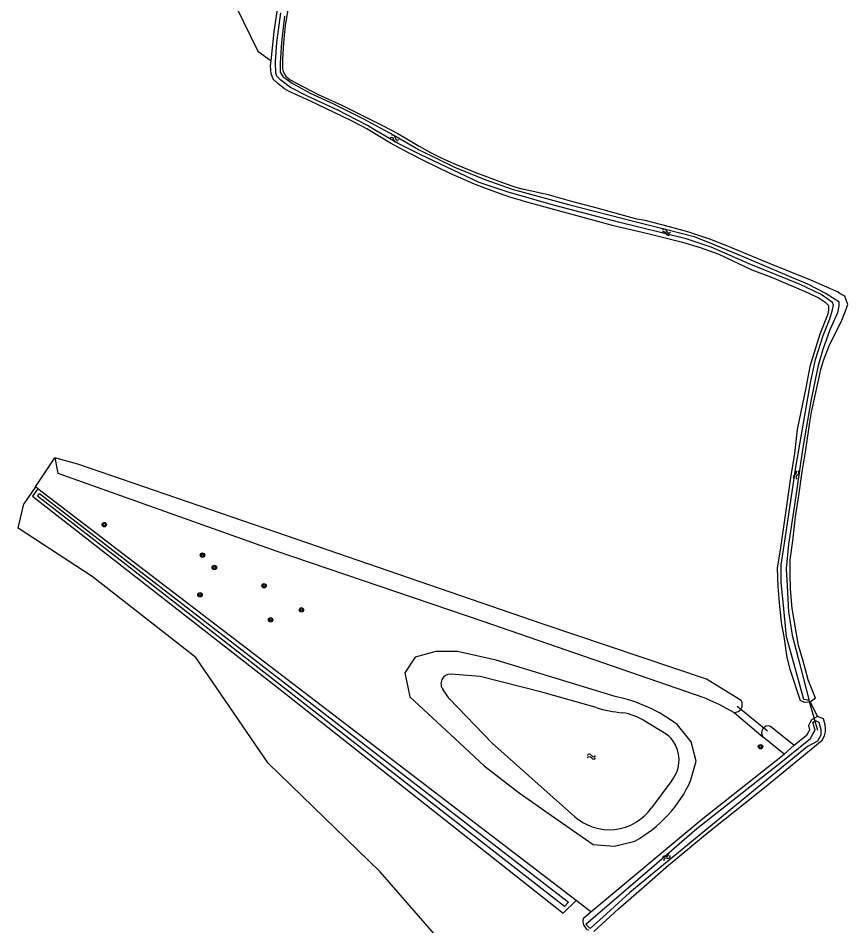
# Model space of a CAD drawing. Extents: x 135999 to 138000, y 396000 to 398501.
# Drawn here: x 136909.2 to 137058.5, y 397206.2 to 397369.5 of the extents above; entities that cross this region are included whole.
import ezdxf

# ---------------------------------------------------------------- set-up
doc = ezdxf.new("R2010")
doc.units = 0
for name, color, linetype in [('gg-knt-bronhoudergrens', 7, 'Continuous'), ('gg-kntw-bovenkant insteek waterloop', 7, 'Continuous'), ('gg-kntw-waterlijn', 7, 'Continuous'), ('gg-kwrk-duiker nz buis', 7, 'Continuous'), ('gt-grn-groengrens', 7, 'Continuous'), ('gt-grn-vlakafsluiter', 7, 'Continuous'), ('gt-symb-boom', 7, 'Continuous'), ('gt-symb-watersymbool', 7, 'Continuous'), ('gx-grn-maaiveld', 7, 'Continuous')]:
    doc.layers.add(name, color=color, linetype=linetype)

# ---------------------------------------------------------------- blocks, each defined once
blk = doc.blocks.new('gt0-WA')
at = {"layer": 'gt-symb-watersymbool'}
for centre, start, end in [((-0.32, 0.02), 28.0725, 151.9275), ((0.43, 0.42), 208.0725, 331.9275), ((-0.32, -0.43), 28.0725, 151.9275), ((0.43, -0.03), 208.0725, 331.9275)]:
    blk.add_arc(centre, 0.425, start, end, dxfattribs=at)
blk = doc.blocks.new('gt0-BOOM')
at = {"layer": 'gt-symb-boom'}
for radius in [0.4, 0.2]:
    blk.add_circle((0, 0), radius, dxfattribs=at)

msp = doc.modelspace()

# ---------------------------------------------------------------- linework, layer by layer
at = {"layer": 'gg-knt-bronhoudergrens'}
for p, q in [((136912.29, 397285.19), (136910.21, 397282.13)), ((136912.75, 397284.84), (136912.29, 397285.19)), ((137009.58, 397210.77), (136912.75, 397284.84)), ((137051.72, 397246.46), (137053.04, 397243.87)), ((137012.25, 397208.73), (137009.58, 397210.77))]:
    msp.add_line(p, q, dxfattribs=at)
msp.add_lwpolyline([(136939.55, 397389.79), (136952.29, 397363.59), (136954.7, 397361.83)], dxfattribs=at)
at = {"layer": 'gg-kntw-bovenkant insteek waterloop'}
for p, q in [((137052.64, 397247.17), (137051.72, 397246.46)), ((137053.04, 397243.87), (137052.49, 397243.56)), ((137054.08, 397243.46), (137053.04, 397243.87)), ((137044.58, 397242.12), (137048.82, 397238.7)), ((137051.59, 397242.64), (137051.38, 397242.29)), ((137047.01, 397237.1), (137043.23, 397240.19)), ((137048.82, 397238.7), (137051.02, 397240.5)), ((137010.89, 397207.59), (137012.25, 397208.73))]:
    msp.add_line(p, q, dxfattribs=at)
for points in [[(136954.7, 397361.83), (136955.26, 397367.14), (136955.85, 397371.1), (136957.14, 397378.59), (136957.74, 397381.53), (136958.62, 397385.11), (136960.18, 397390.38), (136960.69, 397392.32), (136960.89, 397393.3), (136961.16, 397395.03)], [(136957.72, 397371.1), (136957.24, 397368.13), (136956.91, 397365.15), (136956.74, 397362.11), (136956.78, 397360.43), (136956.89, 397359.93), (136957.36, 397359.11), (136958.12, 397358.45), (136959.25, 397357.81), (136963.14, 397355.81), (136967.41, 397353.89), (136974.86, 397350.15), (136977.5, 397348.74), (136981.33, 397346.49), (136983.41, 397345.37), (136985.21, 397344.48), (136987.72, 397343.32), (136991.33, 397341.82), (136996.64, 397339.83), (136998.53, 397339.17), (137000, 397338.76)], [(137000, 397336.63), (136997.81, 397337.28), (136995.96, 397337.89), (136993.15, 397338.92), (136991.29, 397339.67), (136986.94, 397341.6), (136982.23, 397343.87), (136979.55, 397345.22), (136976.19, 397347.03), (136971.9, 397349.6), (136970.8, 397350.21), (136969.03, 397351.13), (136961.65, 397354.66), (136957.96, 397356.31), (136957.12, 397356.8), (136955.93, 397357.76), (136955.19, 397358.44), (136955.08, 397358.59), (136954.72, 397359.53), (136954.61, 397360.93), (136954.7, 397361.83)], [(137057.91, 397319.48), (137057.11, 397319.94), (137056.72, 397320.25), (137051.79, 397322.38), (137043.78, 397325.64), (137036.7, 397328.59), (137033.67, 397329.77), (137029.88, 397331.02), (137026.37, 397332), (137022, 397333.09), (137020.52, 397333.34), (137013.37, 397335.36), (137008.6, 397336.57), (137004.79, 397337.68), (137000, 397338.76)], [(137000, 397336.63), (137016.07, 397332.25), (137022.49, 397330.79), (137028.72, 397329.2), (137031.88, 397328.28), (137035.26, 397327.09), (137041.22, 397324.26), (137044.72, 397322.93), (137051.33, 397320.08), (137053.34, 397319.14), (137054.41, 397318.45), (137054.98, 397317.81), (137055.01, 397317.06), (137054.85, 397316.24), (137053.43, 397312.64), (137051.64, 397306.84), (137050.94, 397303.01), (137049.38, 397295.53), (137048.89, 397291.22), (137048.15, 397286.83), (137046.34, 397274.22), (137045.78, 397270.55), (137045.87, 397267.3), (137046.16, 397263.68), (137046.56, 397260.36), (137046.93, 397258.3), (137047.48, 397254.5), (137048.01, 397252.4), (137049.9, 397246.75)], [(137057.26, 397314.88), (137058, 397316.68), (137058.48, 397318), (137057.91, 397319.48)], [(137052.64, 397247.17), (137051.31, 397250.5), (137050.38, 397254.06), (137049.6, 397256.68), (137048.45, 397263.32), (137048.17, 397266.85), (137048.09, 397269.54), (137048.07, 397272.09), (137048.55, 397275.5), (137049.05, 397279.81), (137049.59, 397283.23), (137050.24, 397287.9), (137050.9, 397291.85), (137051.64, 397296.86), (137051.96, 397298.66), (137053.65, 397306.57), (137054.09, 397307.96), (137055.14, 397310.55), (137055.75, 397311.93), (137057.26, 397314.88)], [(137039.28, 397246.76), (137033.05, 397250.59), (137003.46, 397260.55), (136955.57, 397277.06), (136919.91, 397289.27), (136915.8, 397290.4)], [(136915.8, 397290.4), (136916.31, 397287.64), (136955.56, 397273.68), (136992.81, 397261.02), (137032.57, 397247.29), (137035.25, 397246.09), (137038, 397244.62)], [(136912.75, 397284.84), (136911.77, 397283.51), (136956.32, 397248.75), (137007.25, 397208.49), (137009.58, 397210.77)], [(137016.59, 397247.5), (136995.18, 397254.03), (136988.25, 397255.6), (136984.33, 397255.58), (136980.63, 397254.59), (136978.74, 397251.72), (136979.66, 397247.44), (136987.78, 397239.93), (136993.01, 397235.03), (136999.36, 397230.18), (137005.75, 397225.65), (137012.65, 397220.84), (137016.46, 397220.56), (137020.13, 397221.47)], [(137051.72, 397246.46), (137050.68, 397246.43), (137049.9, 397246.75)], [(137052.49, 397243.56), (137051.94, 397243.26), (137051.59, 397242.64)], [(137053.87, 397239.6), (137054.29, 397240.4), (137054.46, 397241.12), (137054.46, 397241.67), (137054.38, 397242.41), (137054.08, 397243.46)], [(137030.25, 397232.49), (137031.2, 397235.88), (137030.28, 397239.33), (137027.82, 397242.38)], [(137051.38, 397242.29), (137051.57, 397241.51), (137051.32, 397240.98), (137051.02, 397240.5)], [(137012.75, 397205.2), (137017.22, 397209.26), (137021.75, 397213.23), (137025.79, 397216.79), (137032.86, 397222.63), (137043.46, 397231.09), (137053.87, 397239.6)], [(137012.25, 397208.73), (137032.09, 397225.29), (137047.01, 397237.1)]]:
    msp.add_lwpolyline(points, dxfattribs=at)
for centre, radius, start, end in [((137010.97, 397220.3), 27.77, 52.6716, 78.3259), ((137038.09, 397246.01), 1.4, 266.0479, 31.8986), ((137044.19, 397240.95), 1.23, 71.3923, 218.544), ((137009.26, 397241.61), 22.88, 298.3533, 336.5171), ((137012.66, 397207.06), 1.85, 163.4987, 186.283), ((137012.67, 397207.06), 1.86, 186.1964, 241.6243)]:
    msp.add_arc(centre, radius, start, end, dxfattribs=at)
at = {"layer": 'gg-kntw-waterlijn'}
for p, q in [((137025.79, 397240.73), (137021.95, 397243.06)), ((137026.78, 397232.35), (137023.13, 397227.47))]:
    msp.add_line(p, q, dxfattribs=at)
for points in [[(136913.02, 397284.02), (136938.86, 397264.06), (136985.32, 397228.16), (137008.2, 397210.48), (137007.47, 397209.72), (136980.08, 397231.07), (136946.88, 397256.96), (136928.88, 397271.01), (136912.66, 397283.51), (136913.02, 397284.02)], [(137013.17, 397245.49), (137003.4, 397248.25), (136992.3, 397251.11), (136987.02, 397251.53)], [(137009.28, 397225.91), (136994.45, 397239.1), (136986.73, 397247.15), (136985.66, 397248.68)], [(137011.33, 397206.5), (137024.11, 397217.5), (137031.32, 397223.72), (137046.79, 397235.92), (137051.74, 397239.92), (137052.17, 397240.68), (137052.6, 397241.45), (137052.18, 397242.78), (137052.68, 397243.18), (137053.26, 397242.88), (137053.64, 397241.52), (137053.6, 397240.54), (137053.02, 397239.47), (137051.19, 397238.51), (137042.16, 397231.07), (137019.26, 397212.22), (137015.05, 397208.41), (137012.09, 397205.72), (137011.33, 397206.5)]]:
    msp.add_lwpolyline(points, dxfattribs=at)
for centre, radius, start, end in [((136986.99, 397249.8), 1.73, 89.1353, 220.1051), ((137019.59, 397265.85), 21.34, 252.4982, 265.5315), ((137016.32, 397234.15), 10.54, 57.7087, 81.2509), ((137022.25, 397236.06), 5.86, 320.6298, 52.8208), ((137015.52, 397232.83), 9.31, 227.9776, 324.859)]:
    msp.add_arc(centre, radius, start, end, dxfattribs=at)
at = {"layer": 'gg-kwrk-duiker nz buis'}
for p, q in [((137053.08, 397241.37), (137051.47, 397246.94)), ((137043.99, 397241.23), (137038.59, 397245.67))]:
    msp.add_line(p, q, dxfattribs=at)
at = {"layer": 'gt-grn-groengrens'}
for p, q in [((136912.29, 397285.19), (136915.8, 397290.4)), ((137038, 397244.62), (137043.23, 397240.19))]:
    msp.add_line(p, q, dxfattribs=at)
at = {"layer": 'gt-grn-vlakafsluiter'}
msp.add_line((137047.01, 397237.1), (137048.82, 397238.7), dxfattribs=at)
at = {"layer": 'gx-grn-maaiveld'}
for points in [[(136957.14, 397369.89), (136956.58, 397365.15), (136956.33, 397361.51), (136956.33, 397359.79), (136956.86, 397358.98), (136958.47, 397357.82), (136961.75, 397356.04), (136965.78, 397354.15), (136971.18, 397351.48), (136976.78, 397348.49), (136981.32, 397345.86), (136987.73, 397342.71), (136993.32, 397340.46), (136998.1, 397338.74), (137008.19, 397336), (137020.37, 397332.89), (137025.68, 397331.57), (137030.85, 397330.21), (137034.25, 397328.86), (137040.21, 397326.43), (137048.35, 397322.94), (137051.23, 397321.75), (137054.55, 397319.97), (137056.87, 397318.57), (137056.87, 397317.74), (137056.62, 397316.51), (137055.26, 397313.44), (137053.99, 397309.94), (137053.09, 397306.78), (137051.84, 397300.6), (137050.37, 397292.31), (137048.79, 397281.53), (137047.82, 397274.88), (137047.39, 397270.44), (137047.54, 397267.38), (137047.78, 397262.69), (137048.46, 397258.52), (137049.53, 397254.4), (137051.47, 397246.94), (137051.2, 397246.81), (137050.57, 397246.93), (137048.76, 397253.5), (137047.46, 397258.19), (137046.83, 397264.51), (137046.48, 397267.92), (137046.48, 397271.2), (137046.99, 397274.64), (137049.09, 397288.72), (137051.73, 397303.91), (137052.63, 397308.11), (137054.01, 397312.4), (137055.26, 397315.41), (137055.74, 397317.07), (137055.88, 397317.87), (137055.73, 397318.37), (137053.69, 397319.79), (137049.89, 397321.59), (137040.74, 397325.33), (137033.88, 397328.34), (137029.37, 397329.81), (137017.18, 397332.79), (137005.54, 397335.89), (136997.17, 397338.26), (136992.15, 397339.97), (136987.46, 397342.18), (136981.51, 397344.98), (136977.55, 397346.98), (136973.31, 397349.45), (136972.02, 397350.2), (136966.7, 397352.96), (136961.36, 397355.41), (136958.22, 397357.05), (136956.47, 397358.35), (136955.75, 397359.06), (136955.53, 397359.65), (136955.52, 397361.66), (136955.72, 397365.16), (136956.47, 397370.5)], [(136992.6, 397194.71), (136990.07, 397197.84), (136974.35, 397215.94), (136954.15, 397235.52), (136941.14, 397254.49), (136922.52, 397269.07), (136909.19, 397277.76), (136910.21, 397282.13)]]:
    msp.add_lwpolyline(points, dxfattribs=at)

# ---------------------------------------------------------------- block references
at = {"layer": 'gt-symb-boom'}
for p in [(136924.68, 397278.39), (136942.35, 397272.92), (136944.49, 397270.69), (136953.44, 397267.41), (136941.9, 397265.78), (136960.16, 397263.06), (136954.61, 397261.28), (137042.77, 397238.45)]:
    msp.add_blockref('gt0-BOOM', p, dxfattribs=at)
at = {"layer": 'gt-symb-watersymbool'}
for p, rotation in [((136976.85, 397347.86), -28.94886164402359), ((137025.76, 397331.02), -14.35578499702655), ((137049.17, 397287.31), 81.54573827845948), ((137012.4, 397236.65), 180), ((137025.76, 397218.53), 39.8495714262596)]:
    msp.add_blockref('gt0-WA', p, dxfattribs=dict(at, rotation=rotation))

doc.saveas('drawing.dxf')
